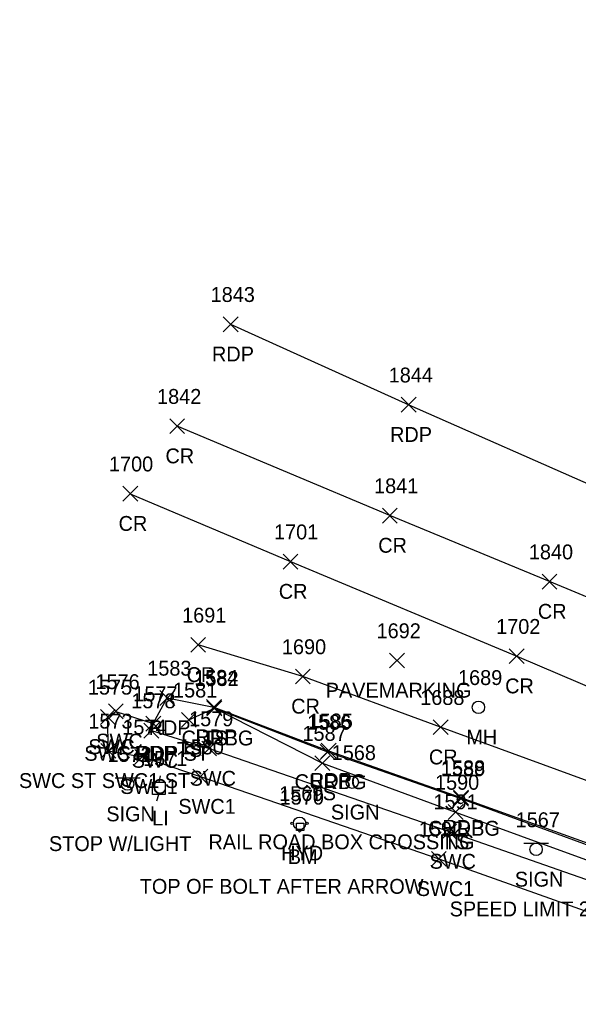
# Model space of a CAD drawing. Extents: x 1769141 to 1770817, y 735471 to 742405.
# Drawn here: x 1770074.8 to 1770149.9, y 741907.5 to 742041.1 of the extents above; entities that cross this region are included whole.
import ezdxf

# ---------------------------------------------------------------- set-up
doc = ezdxf.new("R2010")
doc.units = 0
for name, color, linetype in [('C_A', 7, 'Continuous'), ('C_C', 7, 'Continuous'), ('C_I', 7, 'Continuous'), ('CPBM', 7, 'Continuous'), ('L_A', 7, 'Continuous'), ('L_I', 7, 'Continuous'), ('L_TIC', 7, 'Continuous'), ('LELB', 7, 'Continuous'), ('P_A', 7, 'Continuous'), ('P_I', 7, 'Continuous'), ('P_TIC', 7, 'Continuous'), ('PET', 7, 'Continuous'), ('PRC', 7, 'Continuous'), ('R_A', 7, 'Continuous'), ('R_I', 7, 'Continuous'), ('R_TIC', 7, 'Continuous'), ('RC', 7, 'Continuous'), ('RSW', 7, 'Continuous'), ('S_A', 7, 'Continuous'), ('S_C', 7, 'Continuous'), ('S_I', 7, 'Continuous'), ('S_TIC', 7, 'Continuous'), ('SSGN', 7, 'Continuous'), ('U_A', 7, 'Continuous'), ('U_I', 7, 'Continuous'), ('ULP', 7, 'Continuous'), ('UUMH', 7, 'Continuous'), ('UWFH', 7, 'Continuous')]:
    doc.layers.add(name, color=color, linetype=linetype)

msp = doc.modelspace()

# ---------------------------------------------------------------- linework, layer by layer
at = {"layer": 'CPBM'}
for p, q in [((1770111.99, 741932.01), (1770111.99, 741933.01)), ((1770111.99, 741933.01), (1770112.99, 741933.01)), ((1770112.49, 741932.51), (1770112.49, 741932.51)), ((1770112.49, 741932.51), (1770112.49, 741932.51)), ((1770112.99, 741933.01), (1770112.99, 741932.01)), ((1770112.99, 741932.01), (1770111.99, 741932.01))]:
    msp.add_line(p, q, dxfattribs=at)
at = {"layer": 'L_TIC'}
for points in [[(1770099.93, 741947.47), (1770101.93, 741949.47)], [(1770101.93, 741947.47), (1770099.93, 741949.47)], [(1770096.49, 741945.92), (1770098.49, 741947.92)], [(1770098.49, 741945.92), (1770096.49, 741947.92)], [(1770114.47, 741940.09), (1770116.47, 741942.09)], [(1770116.47, 741940.09), (1770114.47, 741942.09)], [(1770132.4, 741933.51), (1770134.4, 741935.51)], [(1770134.4, 741933.51), (1770132.4, 741935.51)]]:
    msp.add_lwpolyline(points, dxfattribs=at)
at = {"layer": 'LELB'}
msp.add_lwpolyline([(1770097.49, 741946.92), (1770100.93, 741948.47), (1770115.47, 741941.09), (1770133.4, 741934.51), (1770160.12, 741924.75), (1770181.15, 741918.15), (1770189.55, 741914.79), (1770189.35, 741912.99)], dxfattribs=at)
at = {"layer": 'P_TIC'}
for points in [[(1770102.12, 741999.14), (1770104.12, 742001.14)], [(1770104.12, 741999.14), (1770102.12, 742001.14)], [(1770126.08, 741988.31), (1770128.08, 741990.31)], [(1770128.08, 741988.31), (1770126.08, 741990.31)], [(1770094.92, 741985.43), (1770096.92, 741987.43)], [(1770096.92, 741985.43), (1770094.92, 741987.43)], [(1770088.61, 741976.34), (1770090.61, 741978.34)], [(1770090.61, 741976.34), (1770088.61, 741978.34)], [(1770123.55, 741973.4), (1770125.55, 741975.4)], [(1770125.55, 741973.4), (1770123.55, 741975.4)], [(1770110.17, 741967.2), (1770112.17, 741969.2)], [(1770112.17, 741967.2), (1770110.17, 741969.2)], [(1770145.03, 741964.51), (1770147.03, 741966.51)], [(1770147.03, 741964.51), (1770145.03, 741966.51)], [(1770097.76, 741956), (1770099.76, 741958)], [(1770099.76, 741956), (1770097.76, 741958)], [(1770140.62, 741954.48), (1770142.62, 741956.48)], [(1770142.62, 741954.48), (1770140.62, 741956.48)], [(1770111.84, 741951.75), (1770113.84, 741953.75)], [(1770113.84, 741951.75), (1770111.84, 741953.75)], [(1770093.6, 741948.86), (1770095.6, 741950.86)], [(1770095.6, 741948.86), (1770093.6, 741950.86)], [(1770099.88, 741947.63), (1770101.88, 741949.63)], [(1770101.88, 741947.63), (1770099.88, 741949.63)], [(1770091.71, 741945.41), (1770093.71, 741947.41)], [(1770093.71, 741945.41), (1770091.71, 741947.41)], [(1770130.37, 741944.92), (1770132.37, 741946.92)], [(1770132.37, 741944.92), (1770130.37, 741946.92)], [(1770115.3, 741941.76), (1770117.3, 741943.76)], [(1770117.3, 741941.76), (1770115.3, 741943.76)], [(1770133.11, 741935.46), (1770135.11, 741937.46)], [(1770135.11, 741935.46), (1770133.11, 741937.46)]]:
    msp.add_lwpolyline(points, dxfattribs=at)
at = {"layer": 'PET'}
for points in [[(1770103.12, 742000.14), (1770127.08, 741989.31), (1770153.16, 741977.8), (1770175.53, 741967.6), (1770190.04, 741959.7), (1770195.58, 741951.12), (1770199.06, 741946.69), (1770205.34, 741942.73), (1770212.93, 741941.48), (1770218.09, 741938.93), (1770226.32, 741937.05), (1770234.75, 741938.38), (1770239.97, 741940.27), (1770247.11, 741944.11), (1770250.49, 741946.97), (1770254.11, 741952.37), (1770258.93, 741964.78), (1770264.96, 741993.49), (1770272.7, 742023.54), (1770282.64, 742061.02)], [(1770092.71, 741946.41), (1770094.6, 741949.86), (1770100.88, 741948.63), (1770116.3, 741942.76), (1770134.11, 741936.46), (1770161.05, 741926.76), (1770181.32, 741919.19), (1770191.1, 741915.02), (1770196.76, 741909.02), (1770195.73, 741905.49), (1770195.66, 741903.9), (1770198.17, 741903.04), (1770205.85, 741901.7), (1770208.17, 741901.36), (1770212.4, 741899.28), (1770224.42, 741895.69), (1770230.5, 741893.51), (1770238.48, 741890.55), (1770245.05, 741888.83), (1770266.41, 741881.65), (1770276.95, 741878.62), (1770295.84, 741873.5)]]:
    msp.add_lwpolyline(points, dxfattribs=at)
at = {"layer": 'PRC'}
for points in [[(1770287.04, 741911.42), (1770261.81, 741920.34), (1770242.52, 741926.85), (1770231.13, 741930.5), (1770222.53, 741933.2), (1770213.15, 741936.92), (1770207.45, 741939.59), (1770199.05, 741943.05), (1770192.07, 741946.1), (1770169.97, 741955.58), (1770146.03, 741965.51), (1770124.55, 741974.4), (1770095.92, 741986.43)], [(1770089.61, 741977.34), (1770111.17, 741968.2), (1770141.62, 741955.48), (1770172.69, 741942.27), (1770182.53, 741938.07), (1770200.01, 741929.96), (1770205.56, 741927.29), (1770211.15, 741924.41), (1770219.45, 741920.45), (1770228.6, 741917), (1770246.9, 741910.06), (1770272.5, 741900.23), (1770300.54, 741889.42), (1770310.21, 741885.75), (1770337.91, 741876.28), (1770361.62, 741867.87), (1770392.61, 741857.29), (1770418.5, 741848.78)], [(1770415.53, 741840.31), (1770384.05, 741850.54), (1770352.44, 741860.95), (1770318.84, 741870.92), (1770293.64, 741881.39), (1770273.13, 741889.1), (1770260.99, 741893.73), (1770236.99, 741901.13), (1770226.38, 741906.26), (1770214.29, 741912.94), (1770209.38, 741916.39), (1770203.96, 741918.65), (1770198.09, 741921.54), (1770178.67, 741928.85), (1770156.75, 741936.63), (1770131.37, 741945.92), (1770112.84, 741952.75), (1770098.76, 741957)]]:
    msp.add_lwpolyline(points, dxfattribs=at)
at = {"layer": 'R_TIC'}
for points in [[(1770086.68, 741947.05), (1770088.68, 741949.05)], [(1770088.68, 741947.05), (1770086.68, 741949.05)], [(1770099.93, 741947.47), (1770101.93, 741949.47)], [(1770101.93, 741947.47), (1770099.93, 741949.47)], [(1770085.6, 741946.31), (1770087.6, 741948.31)], [(1770087.6, 741946.31), (1770085.6, 741948.31)], [(1770091.71, 741945.41), (1770093.71, 741947.41)], [(1770093.71, 741945.41), (1770091.71, 741947.41)], [(1770091.45, 741944.47), (1770093.45, 741946.47)], [(1770093.45, 741944.47), (1770091.45, 741946.47)], [(1770085.66, 741941.74), (1770087.66, 741943.74)], [(1770087.66, 741941.74), (1770085.66, 741943.74)], [(1770085.66, 741941.74), (1770087.66, 741943.74)], [(1770087.66, 741941.74), (1770085.66, 741943.74)], [(1770099.24, 741942.05), (1770101.24, 741944.05)], [(1770101.24, 741942.05), (1770099.24, 741944.05)], [(1770115.15, 741941.59), (1770117.15, 741943.59)], [(1770117.15, 741941.59), (1770115.15, 741943.59)], [(1770090.24, 741940.94), (1770092.24, 741942.94)], [(1770092.24, 741940.94), (1770090.24, 741942.94)], [(1770098.04, 741938.27), (1770100.04, 741940.27)], [(1770100.04, 741938.27), (1770098.04, 741940.27)], [(1770133.11, 741935.32), (1770135.11, 741937.32)], [(1770135.11, 741935.32), (1770133.11, 741937.32)], [(1770131.53, 741930.88), (1770133.53, 741932.88)], [(1770133.53, 741930.88), (1770131.53, 741932.88)], [(1770130.13, 741927.21), (1770132.13, 741929.21)], [(1770132.13, 741927.21), (1770130.13, 741929.21)]]:
    msp.add_lwpolyline(points, dxfattribs=at)
at = {"layer": 'RC'}
msp.add_lwpolyline([(1770100.93, 741948.47), (1770116.15, 741942.59), (1770134.11, 741936.32), (1770160.89, 741926.51), (1770181.32, 741919.19)], dxfattribs=at)
at = {"layer": 'RSW'}
for points in [[(1770086.66, 741942.74), (1770086.6, 741947.31), (1770087.68, 741948.05), (1770092.71, 741946.41), (1770092.45, 741945.47), (1770100.24, 741943.05), (1770132.53, 741931.88), (1770159.08, 741922.62), (1770180.15, 741915.03), (1770196.76, 741909.02)], [(1770086.66, 741942.74), (1770091.24, 741941.94), (1770099.04, 741939.27), (1770131.13, 741928.21), (1770157.52, 741918.84), (1770179.12, 741911.32), (1770195.73, 741905.49)]]:
    msp.add_lwpolyline(points, dxfattribs=at)
at = {"layer": 'S_TIC'}
for points in [[(1770124.5, 741953.9), (1770126.5, 741955.9)], [(1770126.5, 741953.9), (1770124.5, 741955.9)]]:
    msp.add_lwpolyline(points, dxfattribs=at)
at = {"layer": 'SSGN'}
for p, q in [((1770087.6, 741939.11), (1770090.93, 741939.11)), ((1770117.83, 741939.35), (1770121.16, 741939.35)), ((1770089.25, 741938.28), (1770089.25, 741938.28)), ((1770119.48, 741938.52), (1770119.48, 741938.52)), ((1770142.58, 741930.32), (1770145.91, 741930.32)), ((1770144.23, 741929.49), (1770144.23, 741929.49))]:
    msp.add_line(p, q, dxfattribs=at)
for centre in [(1770089.25, 741938.28), (1770119.48, 741938.52), (1770144.23, 741929.49)]:
    msp.add_circle(centre, 0.833, dxfattribs=at)
at = {"layer": 'ULP'}
for p, q in [((1770093.62, 741939.36), (1770093.45, 741938.53)), ((1770092.62, 741936.86), (1770092.62, 741938.53)), ((1770092.62, 741938.53), (1770094.29, 741938.53)), ((1770093.45, 741937.7), (1770093.45, 741937.7)), ((1770094.29, 741938.53), (1770094.29, 741936.86)), ((1770094.29, 741936.86), (1770092.62, 741936.86)), ((1770093.2, 741936.03), (1770093.45, 741936.86))]:
    msp.add_line(p, q, dxfattribs=at)
at = {"layer": 'UUMH'}
for p, q in [((1770136.47, 741948.6), (1770136.47, 741948.6)), ((1770137.3, 741948.6), (1770137.3, 741948.6))]:
    msp.add_line(p, q, dxfattribs=at)
msp.add_circle((1770136.47, 741948.6), 0.833, dxfattribs=at)
at = {"layer": 'UWFH'}
msp.add_line((1770112.4, 741932.99), (1770112.4, 741932.99), dxfattribs=at)
for centre, radius in [((1770112.4, 741932.99), 0.833), ((1770111.4, 741932.99), 0.167), ((1770113.4, 741932.99), 0.167), ((1770112.4, 741931.99), 0.167)]:
    msp.add_circle(centre, radius, dxfattribs=at)

# ---------------------------------------------------------------- texts
at = {"layer": 'C_A'}
msp.add_text('BM', height=2, dxfattribs=at).set_placement((1770110.81, 741927.51))
at = {"layer": 'C_C'}
msp.add_text('TOP OF BOLT AFTER ARROW', height=2, dxfattribs=at).set_placement((1770090.89, 741923.51))
at = {"layer": 'C_I'}
msp.add_text('1570', height=2, dxfattribs=at).set_placement((1770109.72, 741935.51))
at = {"layer": 'L_A'}
for p in [(1770099.34, 741943.47), (1770095.9, 741941.92), (1770113.88, 741936.09), (1770131.81, 741929.51)]:
    msp.add_text('TS', height=2, dxfattribs=at).set_placement(p)
at = {"layer": 'L_I'}
for s, p in [('1582', (1770098.24, 741951.47)), ('1581', (1770095.37, 741949.92)), ('1587', (1770112.78, 741944.09)), ('1590', (1770130.62, 741937.51))]:
    msp.add_text(s, height=2, dxfattribs=at).set_placement(p)
at = {"layer": 'P_A'}
for s, p in [('RDP', (1770100.61, 741995.14)), ('RDP', (1770124.57, 741984.31)), ('CR', (1770094.35, 741981.43)), ('CR', (1770088.04, 741972.34)), ('CR', (1770122.98, 741969.4)), ('CR', (1770109.6, 741963.2)), ('CR', (1770144.46, 741960.51)), ('CR', (1770097.19, 741952)), ('CR', (1770140.06, 741950.48)), ('CR', (1770111.27, 741947.75)), ('RDP', (1770092.08, 741944.86)), ('RDP', (1770098.37, 741943.63)), ('RDP', (1770090.2, 741941.41)), ('CR', (1770129.8, 741940.92)), ('RDP', (1770113.79, 741937.76)), ('RDP', (1770131.6, 741931.46))]:
    msp.add_text(s, height=2, dxfattribs=at).set_placement(p)
at = {"layer": 'P_I'}
for s, p in [('1843', (1770100.43, 742003.14)), ('1844', (1770124.39, 741992.31)), ('1842', (1770093.22, 741989.43)), ('1700', (1770086.75, 741980.34)), ('1841', (1770122.42, 741977.4)), ('1701', (1770108.96, 741971.2)), ('1840', (1770143.25, 741968.51)), ('1691', (1770096.59, 741960)), ('1702', (1770138.85, 741958.48)), ('1690', (1770110.02, 741955.75)), ('1583', (1770091.9, 741952.86)), ('1584', (1770098.19, 741951.63)), ('1577', (1770090.02, 741949.41)), ('1688', (1770128.63, 741948.92)), ('1585', (1770113.61, 741945.76)), ('1588', (1770131.42, 741939.46))]:
    msp.add_text(s, height=2, dxfattribs=at).set_placement(p)
at = {"layer": 'R_A'}
for s, p in [('SWC', (1770085.04, 741943.05)), ('CURBG', (1770096.52, 741943.47)), ('SWC RDP ST', (1770083.43, 741941.41)), ('SWC', (1770083.97, 741942.31)), ('SWC', (1770089.81, 741940.47)), ('SWC ST SWC1 ST', (1770074.64, 741937.74)), ('SWC ST SWC1 ST', (1770074.64, 741937.74)), ('SWC', (1770097.6, 741938.05)), ('CURBG', (1770111.73, 741937.59)), ('SWC1', (1770088.28, 741936.94)), ('SWC1', (1770096.08, 741934.27)), ('CURBG', (1770129.69, 741931.32)), ('SWC', (1770129.89, 741926.88)), ('SWC1', (1770128.17, 741923.21))]:
    msp.add_text(s, height=2, dxfattribs=at).set_placement(p)
at = {"layer": 'R_I'}
for s, p in [('1576', (1770084.93, 741951.05)), ('1582', (1770098.24, 741951.47)), ('1575', (1770083.91, 741950.31)), ('1577', (1770090.02, 741949.41)), ('1578', (1770089.75, 741948.47)), ('1573', (1770083.97, 741945.74)), ('1573', (1770083.97, 741945.74)), ('1579', (1770097.53, 741946.05)), ('1586', (1770113.4, 741945.59)), ('1574', (1770088.54, 741944.94)), ('1580', (1770096.26, 741942.27)), ('1589', (1770131.41, 741939.32)), ('1591', (1770130.41, 741934.88)), ('1592', (1770128.44, 741931.21))]:
    msp.add_text(s, height=2, dxfattribs=at).set_placement(p)
at = {"layer": 'S_A'}
for s, p in [('PAVEMARKING', (1770115.91, 741949.9)), ('SIGN', (1770086.39, 741933.26)), ('SIGN', (1770116.61, 741933.5)), ('SIGN', (1770141.36, 741924.47))]:
    msp.add_text(s, height=2, dxfattribs=at).set_placement(p)
at = {"layer": 'S_C'}
for s, p in [('STOP W/LIGHT', (1770078.67, 741929.26)), ('RAIL ROAD BOX CROSSING', (1770100.13, 741929.5)), ('SPEED LIMIT 25', (1770132.59, 741920.47))]:
    msp.add_text(s, height=2, dxfattribs=at).set_placement(p)
at = {"layer": 'S_I'}
for s, p in [('1692', (1770122.76, 741957.9)), ('1572', (1770086.54, 741941.26)), ('1568', (1770116.72, 741941.5)), ('1567', (1770141.47, 741932.47))]:
    msp.add_text(s, height=2, dxfattribs=at).set_placement(p)
at = {"layer": 'U_A'}
for s, p in [('MH', (1770134.83, 741943.6)), ('LI', (1770092.56, 741932.7)), ('HYD', (1770109.92, 741927.99))]:
    msp.add_text(s, height=2, dxfattribs=at).set_placement(p)
at = {"layer": 'U_I'}
for s, p in [('1689', (1770133.72, 741951.6)), ('1571', (1770091.33, 741940.7)), ('1569', (1770109.65, 741935.99))]:
    msp.add_text(s, height=2, dxfattribs=at).set_placement(p)

doc.saveas('drawing.dxf')
